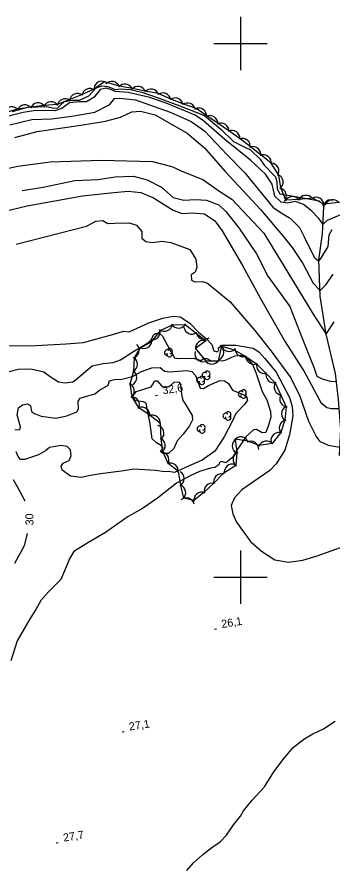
# Model space of a CAD drawing. Extents: x 646142 to 649934, y 5874075 to 5876351.
# Drawn here: x 648916.1 to 649034.4, y 5875292.5 to 5875610 of the extents above; entities that cross this region are included whole.
import ezdxf

# ---------------------------------------------------------------- set-up
doc = ezdxf.new("R2010")
doc.units = 0
for name, color, linetype in [('Niveau 1', 7, 'Continuous'), ('Niveau 2', 7, 'Continuous'), ('Niveau 3', 7, 'Continuous'), ('Niveau 4', 7, 'Continuous'), ('Niveau 44', 7, 'Continuous'), ('Niveau 61', 7, 'Continuous')]:
    doc.layers.add(name, color=color, linetype=linetype)

msp = doc.modelspace()

# ---------------------------------------------------------------- linework, layer by layer
at = {"layer": 'Niveau 1'}
for points in [[(648918.05, 5875544.95), (648925.98, 5875546.18), (648937.8, 5875548.65), (648946.54, 5875549.08), (648953, 5875550.13), (648959.89, 5875550.28), (648965.04, 5875548.97), (648970.33, 5875546.15), (648974.78, 5875542.32), (648978.73, 5875541.38), (648983.28, 5875541.55), (648987.28, 5875541.32), (648991.88, 5875539.62), (648994.46, 5875537.02), (648999.35, 5875530.99), (649005.98, 5875521.23), (649010.27, 5875512.79), (649018.58, 5875501.42), (649022.89, 5875490.27), (649027.74, 5875478.34), (649028.72, 5875475.37), (649030.69, 5875474.36), (649033.7, 5875473.46), (649036.04, 5875473.37)], [(648915.34, 5875455.36), (648917.2, 5875455.29), (648917.45, 5875456.36), (648916.23, 5875460.81), (648916.68, 5875463.54), (648918.21, 5875464.61), (648920.03, 5875465.01), (648921.13, 5875464.41), (648921.58, 5875462.11), (648922.69, 5875461.39), (648925.23, 5875460.33), (648930.63, 5875459.65), (648934.86, 5875460.5), (648938.55, 5875462), (648939.15, 5875463.1), (648939.13, 5875465.91), (648939.83, 5875467.14), (648941.86, 5875467.79), (648945.38, 5875468.69), (648947.11, 5875470.13), (648950.31, 5875471.94), (648950.85, 5875473.62), (648952.66, 5875474.13), (648955.44, 5875474.27), (648959.42, 5875475.21), (648962.84, 5875477.15), (648966.79, 5875478.44), (648969.91, 5875478.6), (648971.44, 5875477.22), (648973.55, 5875476.94), (648979.89, 5875477.51), (648981.79, 5875477.1), (648983.09, 5875475.58)], [(648983.09, 5875475.58), (648984.32, 5875472.3), (648984.92, 5875470.83), (648986.09, 5875470.7), (648987.97, 5875471.81), (648992.32, 5875473.72), (648994.07, 5875473.64), (648995.56, 5875472.61), (648997.06, 5875470.17), (649000.45, 5875468.72), (649002.29, 5875467.72), (649002.65, 5875466.35), (649001.52, 5875464.73), (648998.22, 5875461.39), (648996.78, 5875458.11), (648993.92, 5875452.59), (648990.35, 5875447.24), (648985.66, 5875443.9), (648979.63, 5875441.25), (648976.06, 5875439.64), (648975.17, 5875439.21), (648973.15, 5875439.62), (648971.43, 5875439.46), (648968.12, 5875439.98), (648959.94, 5875440.53), (648955.36, 5875439.77), (648947.43, 5875438.71), (648943.76, 5875438.15), (648940.23, 5875437.36), (648936.24, 5875437.82), (648933.01, 5875440.1), (648932.64, 5875441.59), (648933.46, 5875442.72), (648935.7, 5875443.74), (648936.47, 5875445.44), (648936.14, 5875447.75), (648934.98, 5875449.05), (648932.62, 5875449.42), (648928.28, 5875448.57), (648926.76, 5875447.38), (648924.23, 5875445.87), (648921.97, 5875445.08)], [(648921.97, 5875445.08), (648919.04, 5875444.11), (648917.41, 5875444.08), (648916.49, 5875445.29), (648915.75, 5875446.98)], [(648914.61, 5875436.58), (648916.26, 5875433.81), (648919.06, 5875428.68)], [(648919.88, 5875416.37), (648918.74, 5875411.8), (648915.16, 5875405.16)]]:
    msp.add_lwpolyline(points, dxfattribs=at)
at = {"layer": 'Niveau 2'}
for points in [[(649037.63, 5875535.87), (649032.52, 5875533.76), (649031.01, 5875532.32), (649029.47, 5875534.46), (649026.73, 5875537.29), (649023.68, 5875539.74), (649020.64, 5875540.77), (649017.63, 5875540.26), (649015.25, 5875540.52), (649012.92, 5875542.8), (649011.91, 5875547.32), (649009.44, 5875551.13), (649003.78, 5875556.3), (648994.12, 5875564.07), (648986.18, 5875571.05), (648983.04, 5875573.13), (648972.14, 5875577.71), (648965.95, 5875579.76), (648957.89, 5875581.64), (648953.03, 5875582.04), (648951.55, 5875582.73), (648949.62, 5875583.27), (648947.31, 5875582.83), (648945.1, 5875579.91), (648942.2, 5875578.23), (648939.62, 5875578.12), (648935.76, 5875577.77), (648932.89, 5875575.74), (648930.27, 5875574.8), (648923.2, 5875574.88), (648918.43, 5875574.21), (648908.76, 5875571.81)], [(648913.37, 5875569.52), (648921.65, 5875571.56), (648929.03, 5875571.86), (648936.7, 5875572.79), (648945.38, 5875574.27), (648951, 5875577.13), (648952.78, 5875579.42), (648954.65, 5875579.59), (648960.59, 5875578.94), (648973.59, 5875574.31), (648981.55, 5875570.77), (648986.57, 5875567.33), (648995.05, 5875558.28), (649001.66, 5875551.55), (649012.14, 5875538.66), (649015.64, 5875536.38), (649018.64, 5875534.52), (649022.13, 5875531.05), (649023.87, 5875527.54), (649027.63, 5875519.96), (649029.42, 5875518.47), (649030.47, 5875519.86), (649032.91, 5875523.98), (649033.34, 5875528.27), (649034.43, 5875530.38)], [(648915.33, 5875564.84), (648923.7, 5875567.01), (648940.03, 5875569.41), (648949.39, 5875570.95), (648955.01, 5875572.4), (648959.28, 5875574.43), (648962.43, 5875574.71), (648967.95, 5875573.32), (648979.96, 5875566.49), (648986.46, 5875560.94), (648994.32, 5875552.09), (649007.62, 5875537.71), (649016.45, 5875527.3), (649019.38, 5875523.55), (649023.46, 5875517.54), (649027.31, 5875510.21), (649029.88, 5875507.46), (649032.14, 5875509.67), (649034.83, 5875513.57)], [(648838.35, 5875538.52), (648856.95, 5875540.31), (648870.08, 5875542.89), (648877.08, 5875544.58), (648894.81, 5875549.46), (648916.42, 5875554.11), (648928.58, 5875555.66), (648947.86, 5875556.33), (648967.01, 5875555.8), (648974.21, 5875553.98), (648978.01, 5875552.2), (648985.92, 5875549.02), (648992.31, 5875544.52), (648996.78, 5875541.74), (649008.75, 5875528.92), (649019.52, 5875511.38), (649027.26, 5875498.64), (649032.22, 5875491.1), (649035.19, 5875495.73)], [(648907.29, 5875536.17), (648919.87, 5875539.17), (648940.68, 5875542.92), (648952.48, 5875544.21), (648957.81, 5875544.68), (648962.65, 5875544.18), (648967.38, 5875542.25), (648974.7, 5875537.62), (648978.1, 5875536.28), (648982.05, 5875536.52), (648986.51, 5875536.21), (648990.38, 5875533.62), (648993.19, 5875529.77), (649000.81, 5875516.82), (649007.56, 5875504.5), (649016.78, 5875488.17), (649023.89, 5875477.05), (649030.22, 5875465.51), (649032.5, 5875463.59)], [(648915.76, 5875524.78), (648942.21, 5875531.6), (648944.54, 5875532.87), (648945.66, 5875533.44), (648948.32, 5875533.67), (648950.17, 5875532.55), (648952.84, 5875532.67), (648958.2, 5875532.8), (648960.96, 5875531.99), (648962.93, 5875529.59), (648962.92, 5875527.12), (648964.44, 5875525.85), (648967.04, 5875525.5), (648970.61, 5875525.94), (648973.81, 5875525.4), (648981.05, 5875522.88), (648983.25, 5875519.21), (648983.66, 5875516.08), (648983, 5875514.38), (648981.46, 5875513.3), (648981.64, 5875511.32), (648982.87, 5875510.73), (648985.77, 5875510.87), (648987.34, 5875510.31), (648990.99, 5875507.47), (648996.16, 5875503.24), (649005.44, 5875492.45)], [(648909.83, 5875486.75), (648923.22, 5875486.89), (648934.59, 5875487.44), (648941.06, 5875488.02), (648952.49, 5875491.16), (648956.12, 5875492.19), (648958.24, 5875492.02), (648959.8, 5875492.75), (648965.62, 5875495.38), (648970.82, 5875497.14), (648974.72, 5875497.84), (648977.42, 5875497.61), (648981.01, 5875495.24), (648984.24, 5875491.89), (648987.27, 5875489.35), (648989.21, 5875487.18), (648990.01, 5875484.91), (648991.22, 5875484.43), (648991.86, 5875485.08), (648991.77, 5875486.01), (648993.2, 5875486.96), (648998.33, 5875486.95), (649004.83, 5875485.89), (649006.95, 5875484.44), (649009.16, 5875481.94), (649013.36, 5875476.81), (649018.44, 5875467.3), (649019.44, 5875463.99)], [(648912.65, 5875476.99), (648916.51, 5875478.04), (648921.28, 5875478.12), (648926.15, 5875477.03), (648928.52, 5875475.25), (648931.74, 5875473.2), (648934.21, 5875472.84), (648937.09, 5875473.21), (648938.61, 5875474.4), (648944.33, 5875479.25), (648948.45, 5875480.08), (648952.25, 5875480.43), (648954.95, 5875481.49), (648959.56, 5875484.47), (648964.86, 5875487.64), (648966.49, 5875488.84), (648967.36, 5875490.79), (648968.12, 5875491.33), (648969.64, 5875491.34), (648970.77, 5875490.39), (648973.43, 5875485.48), (648975.24, 5875482.25), (648976.79, 5875481.92), (648982.36, 5875482.07), (648985.22, 5875481.28), (648986.09, 5875481.94), (648987.37, 5875481.94), (648988.96, 5875481.14), (648990.11, 5875481.25), (648993.16, 5875481.05), (648994.62, 5875481.53), (648997.86, 5875482.99), (648997.86, 5875482.99), (649000.06, 5875483.19), (649002.36, 5875482.23), (649004.56, 5875479.73), (649005.78, 5875476.68), (649008.17, 5875469.64), (649009.86, 5875466.51), (649011.32, 5875462.08), (649011.39, 5875459.98), (649010.51, 5875456.97), (649009.49, 5875454.19), (649008.22, 5875454.07), (649006, 5875455.4), (649004.86, 5875455.18), (649002.17, 5875452.71), (648998.69, 5875447.6), (648996.96, 5875444.87), (648994.58, 5875442.9), (648992.91, 5875443.33), (648992.13, 5875443.03), (648991.86, 5875442.18), (648990.44, 5875441.12), (648988.72, 5875440.85), (648984.64, 5875439.66), (648981.07, 5875437.94), (648975.96, 5875435.25), (648968.8, 5875429.57), (648963.21, 5875425.79), (648957.9, 5875422.74), (648949.36, 5875416.81), (648942.73, 5875412.94), (648937.44, 5875409.65)], [(649005.44, 5875492.45), (649011.52, 5875484.78), (649018.98, 5875474.77), (649022.3, 5875467.91), (649025.51, 5875458.45), (649028.38, 5875452.72), (649029.71, 5875450.96), (649033, 5875449.49), (649037.3, 5875448.76)], [(648978.56, 5875453.67), (648976.24, 5875451.13), (648975, 5875448.22), (648972.96, 5875446.4), (648971, 5875446.34), (648970, 5875447.07), (648970.93, 5875448.32), (648970.39, 5875449.2), (648968.43, 5875450.31), (648966.9, 5875451.81), (648966.14, 5875457.46), (648964.93, 5875463.07), (648964.62, 5875465.26), (648963.64, 5875465.76), (648960.71, 5875466.08), (648959.8, 5875467.16), (648959.72, 5875467.97), (648960.85, 5875469.59), (648963.79, 5875470.44), (648966.49, 5875471.38), (648967.2, 5875472.49), (648967.68, 5875473.59), (648968.72, 5875473.56), (648970.53, 5875471.62), (648971.61, 5875471.14), (648973.64, 5875471.79), (648975.15, 5875473.09), (648976.76, 5875473.23), (648977.53, 5875472.37), (648977.89, 5875468.55), (648978.33, 5875466.26), (648979.26, 5875464.94), (648981.86, 5875460.62), (648982.01, 5875459), (648980.83, 5875456.79), (648978.56, 5875453.67)], [(649019.44, 5875463.99), (649019.65, 5875460.49), (649018.45, 5875453.35), (649016.64, 5875447.67), (649013.39, 5875442.46), (649011.05, 5875440.02), (649000.53, 5875432.74), (648997.77, 5875429.79), (648996.53, 5875426.86), (648997.17, 5875423.75), (648998.51, 5875420.59), (649003.83, 5875413.44), (649007.9, 5875409.81), (649012.87, 5875406.5), (649018.08, 5875405.68), (649023.38, 5875406.39), (649028.82, 5875408.05), (649037.63, 5875411.08), (649047.23, 5875415.7), (649067.05, 5875426.98), (649086, 5875441.62)], [(649032.5, 5875463.59), (649034.17, 5875463.27), (649037.08, 5875463.2)], [(648937.44, 5875409.65), (648935.92, 5875407.17), (648932.58, 5875399.13), (648928, 5875394.5), (648925.03, 5875391.3), (648923.12, 5875387.96), (648920.79, 5875384.12), (648916.16, 5875376.2), (648913.82, 5875368.6)], [(649023.77, 5875339.27), (649027.21, 5875341.27), (649031.24, 5875343.22), (649035.62, 5875346.01)], [(648979.87, 5875290.11), (648982.41, 5875292.93), (648985.94, 5875296.09), (648989.21, 5875298.65), (648992.4, 5875300.85), (648994.75, 5875303.31), (648997.39, 5875307.17), (648999.98, 5875310.46), (649001.13, 5875312.43), (649004.43, 5875316.49), (649009.01, 5875321.49), (649012.59, 5875327.08), (649016.45, 5875332.23), (649019.77, 5875336.17), (649023.77, 5875339.27)]]:
    msp.add_lwpolyline(points, dxfattribs=at)
at = {"layer": 'Niveau 3'}
for p, q in [((648968.1, 5875468.1), (648968.89, 5875468.23)), ((648990.21, 5875380.56), (648991, 5875380.68)), ((648955.54, 5875342.09), (648956.33, 5875342.22)), ((648930.83, 5875300.47), (648931.62, 5875300.6))]:
    msp.add_line(p, q, dxfattribs=at)
at = {"layer": 'Niveau 4'}
for points in [[(648914.46, 5875574.56), (648920.09, 5875576.12), (648923.84, 5875576.34), (648927.25, 5875576.41), (648929.9, 5875575.82), (648931.42, 5875575.95), (648932.28, 5875576.86), (648933.91, 5875578.3), (648936.81, 5875578.8), (648939.52, 5875578.81), (648943.14, 5875580.43), (648945.7, 5875583.26), (648947.86, 5875584.17), (648950.12, 5875583.89), (648952.07, 5875583.24), (648952.81, 5875582.83), (648954.91, 5875583.02), (648958.59, 5875582.76), (648963.03, 5875581.85), (648969.12, 5875579.68), (648977.28, 5875576.74), (648986.57, 5875573.07), (648992.58, 5875567.93), (648997.37, 5875563.27), (649001.69, 5875561.17), (649003.78, 5875560.17), (649007.4, 5875556.71), (649008.9, 5875554.48), (649013.2, 5875550.01), (649013.61, 5875548.15), (649013.73, 5875545.56), (649014.85, 5875543.64), (649018.44, 5875543.02), (649024.18, 5875542.11), (649029.58, 5875541.06), (649030.73, 5875540.09), (649031.31, 5875538.96), (649031.97, 5875540.68), (649032.96, 5875541.48), (649034.85, 5875541.41)], [(649037.14, 5875445.67), (649037.64, 5875455.34), (649036.84, 5875466.55), (649035.7, 5875476.33), (649032.22, 5875491.1), (649029.97, 5875505.29), (649029.4, 5875518.93), (649030.85, 5875528.75), (649031.31, 5875538.96)]]:
    msp.add_lwpolyline(points, dxfattribs=at)
at = {"layer": 'Niveau 44'}
for points in [[(649003.72, 5875561.37), (648999.89, 5875564.36), (648995.67, 5875567.33), (648991.64, 5875570.04), (648987.37, 5875572.91), (648983.34, 5875575.62), (648978.41, 5875577.37), (648973.91, 5875579.19), (648969.13, 5875581.26), (648964.36, 5875582.17), (648959.31, 5875583.14), (648954.54, 5875584.06), (648948.97, 5875585.74), (648944.97, 5875582.99), (648940.39, 5875580.83), (648935.89, 5875579.01), (648931.21, 5875577.14), (648926.37, 5875576.78), (648921.25, 5875576.14), (648916.45, 5875575.41), (648911.46, 5875574.05)], [(649037.81, 5875540.54), (649031.34, 5875539.77), (649027.08, 5875542.1), (649021.87, 5875541.55), (649017.02, 5875541.27), (649015.15, 5875545.9), (649014.46, 5875550.7), (649011.6, 5875555.22), (649007.77, 5875558.21), (649003.72, 5875561.37)], [(649011.86, 5875450.18), (649007.07, 5875449.39), (649002.76, 5875450.96), (648997.98, 5875451.75), (648998.68, 5875446.72), (648998.22, 5875441.89), (648993.42, 5875438.73), (648989.98, 5875435.3), (648986.25, 5875431.8), (648982.51, 5875428.7), (648978.69, 5875429.68), (648977.68, 5875434.42), (648976.7, 5875439.62), (648972.92, 5875442.66), (648970.81, 5875447.06), (648970.3, 5875451.88), (648969.93, 5875457.64), (648966.07, 5875460.58), (648961.9, 5875463.51), (648959.3, 5875467.61), (648958.58, 5875472.42), (648959.98, 5875477.36), (648960.2, 5875482.21), (648962.5, 5875486), (648966.74, 5875488.37), (648969.93, 5875492.53), (648974.35, 5875494.55), (648979.26, 5875494.75), (648983.34, 5875491.52), (648986.98, 5875488.63), (648983.12, 5875485.69), (648986.85, 5875481.07), (648991.71, 5875481.14), (648993.03, 5875486.57), (648997.69, 5875485.21), (649002.03, 5875482.72), (649006.01, 5875479.94), (649009.61, 5875476.33), (649013.06, 5875472.91), (649015.12, 5875468.27), (649017.21, 5875463.88), (649016.69, 5875458.81), (649015.13, 5875454.21), (649011.86, 5875450.18)]]:
    msp.add_lwpolyline(points, dxfattribs=at)
for centre, radius, start, end in [((648947.97, 5875582.91), 3, 64.4734, 184.4513), ((648951.68, 5875582.81), 3, 19.1751, 139.153), ((648956.59, 5875581.87), 3, 19.1751, 139.153), ((648943.44, 5875580.16), 3, 52.0728, 172.0507), ((648961.5, 5875580.93), 3, 19.1751, 139.153), ((648966.41, 5875579.99), 3, 19.1751, 139.153), ((648970.86, 5875578.52), 3, 7.9542, 127.9321), ((648934.22, 5875576.36), 3, 53.2547, 173.2327), ((648938.8, 5875578.29), 3, 52.0728, 172.0507), ((648975.5, 5875576.64), 3, 7.9542, 127.9321), ((648914.17, 5875573.28), 3, 38.6131, 158.5911), ((648919.11, 5875574.03), 3, 38.6131, 158.5911), ((648924.05, 5875574.78), 3, 38.6131, 158.5911), ((648928.92, 5875575.2), 3, 34.1529, 154.1309), ((648980.13, 5875574.76), 3, 7.9542, 127.9321), ((648984.37, 5875572.8), 3, 356.0948, 116.0728), ((648988.52, 5875570.01), 3, 356.0948, 116.0728), ((648992.67, 5875567.22), 3, 356.0948, 116.0728), ((648996.82, 5875564.43), 3, 356.0948, 116.0728), ((649000.72, 5875561.48), 3, 352.0412, 112.0191), ((649004.66, 5875558.4), 3, 352.0412, 112.0191), ((649008.6, 5875555.32), 3, 352.0412, 112.0191), ((649011.48, 5875552.18), 3, 327.6977, 87.6756), ((649013.06, 5875548.05), 3, 308.254, 68.2319), ((649014.26, 5875542.85), 3, 318.7932, 78.7711), ((649019.55, 5875539.65), 3, 33.2781, 153.256), ((649024.63, 5875540.16), 3, 37.7523, 157.7303), ((649028.37, 5875539.39), 3, 1.3443, 121.3222), ((649034.66, 5875538.47), 3, 39.3189, 159.2969), ((648966.91, 5875492.03), 3, 255.8736, 15.8515), ((648971.4, 5875495.15), 3, 234.5513, 354.5292), ((648976.74, 5875496.37), 3, 213.1569, 333.1349), ((648981.77, 5875494.07), 3, 187.5646, 307.5425), ((648986.39, 5875492.16), 3, 187.5646, 307.5425), ((648958.99, 5875485.12), 3, 285.1431, 45.121), ((648963.76, 5875488.72), 3, 239.2513, 359.2293), ((648986.12, 5875485.76), 3, 67.3424, 187.3203), ((648990.76, 5875484.33), 3, 296.9139, 56.8919), ((648995.85, 5875487.58), 3, 193.6806, 313.6585), ((648972.52, 5875484.2), 1.05, 44.1154, 269.804), ((648973.42, 5875483.68), 1.05, 166.9369, 29.6212), ((648973.42, 5875484.73), 1.05, 282.2692, 149.7263), ((648985.91, 5875483.79), 3, 165.1652, 285.1431), ((649000.93, 5875485.64), 3, 175.0353, 295.0133), ((648958.33, 5875479.86), 3, 297.4945, 57.4725), ((648989.25, 5875482.87), 3, 210.8318, 330.8097), ((649005.03, 5875482.77), 3, 175.0353, 295.0133), ((649009.03, 5875479.39), 3, 165.2247, 285.2027), ((648958.11, 5875474.87), 3, 297.4945, 57.4725), ((648986.63, 5875475.69), 1.05, 44.1154, 269.804), ((648987.53, 5875476.22), 1.05, 282.2692, 149.7263), ((648984.61, 5875473.76), 1.05, 44.1154, 269.804), ((648985.51, 5875473.24), 1.05, 166.9369, 29.6212), ((648985.51, 5875474.29), 1.05, 282.2692, 149.7263), ((648987.53, 5875475.17), 1.05, 166.9369, 29.6212), ((649012.58, 5875475.87), 3, 165.2247, 285.2027), ((648957.15, 5875469.79), 3, 307.4642, 67.4421), ((649015.61, 5875471.35), 3, 145.472, 265.45), ((648959.11, 5875464.61), 3, 332.3257, 92.3036), ((649000.23, 5875468.65), 1.05, 44.1154, 269.804), ((649001.13, 5875468.13), 1.05, 166.9369, 29.6212), ((649001.13, 5875469.18), 1.05, 282.2692, 149.7263), ((649017.76, 5875466.83), 3, 145.472, 265.45), ((648962.95, 5875460.74), 3, 352.6613, 112.6392), ((648994.5, 5875460.43), 1.05, 44.1154, 269.804), ((648995.4, 5875460.96), 1.05, 282.2692, 149.7263), ((649018.4, 5875461.3), 3, 120.2369, 240.2149), ((648966.93, 5875457.71), 3, 352.6613, 112.6392), ((648995.4, 5875459.91), 1.05, 166.9369, 29.6212), ((649017.58, 5875455.94), 3, 101.1886, 221.1665), ((648968.27, 5875453.96), 3, 317.093, 77.0709), ((648984.76, 5875455.6), 1.05, 44.1154, 269.804), ((648985.66, 5875455.08), 1.05, 166.9369, 29.6212), ((648985.66, 5875456.13), 1.05, 282.2692, 149.7263), ((648968.8, 5875449.28), 3, 306.0833, 66.0612), ((648999.91, 5875449.21), 3, 121.2706, 241.2486), ((649000.08, 5875449.61), 3, 20.5945, 140.5724), ((649014.45, 5875451.24), 3, 68.5105, 188.4884), ((649003.87, 5875447.96), 3, 357.4607, 117.4386), ((649009.75, 5875448.04), 3, 39.3637, 159.3416), ((648970.18, 5875443.89), 3, 332.3704, 92.3484), ((649000.21, 5875444.14), 3, 114.4741, 234.452), ((648973.7, 5875439.76), 3, 351.2039, 111.1819), ((648996.91, 5875439.36), 3, 69.0549, 189.0329), ((648975.87, 5875436.93), 3, 300.5495, 60.5275), ((648992.94, 5875435.76), 3, 74.8729, 194.8509), ((648976.46, 5875431.68), 3, 311.9525, 71.9304), ((648989.4, 5875432.24), 3, 74.8729, 194.8509), ((648979.71, 5875426.76), 3, 12.6629, 132.6409), ((648985.51, 5875428.89), 3, 69.6554, 189.6334)]:
    msp.add_arc(centre, radius, start, end, dxfattribs=at)
at = {"layer": 'Niveau 61'}
for points in [[(649000, 5875610), (649000, 5875600), (649000, 5875590)], [(648990, 5875600), (649000, 5875600), (649010, 5875600)], [(649000, 5875410), (649000, 5875400), (649000, 5875390)], [(648990, 5875400), (649000, 5875400), (649010, 5875400)]]:
    msp.add_lwpolyline(points, dxfattribs=at)

# ---------------------------------------------------------------- texts
at = {"layer": 'Niveau 1'}
msp.add_text('30', height=3, rotation=90.8495, dxfattribs=at).set_placement((648922.3, 5875419.46))
at = {"layer": 'Niveau 3'}
for s, p in [('32,6 ', (648970.95, 5875468.51)), ('26,1 ', (648993.07, 5875380.96)), ('27,1 ', (648958.39, 5875342.5)), ('27,7 ', (648933.68, 5875300.88))]:
    msp.add_text(s, height=3, rotation=8.9405, dxfattribs=at).set_placement(p)

doc.saveas('drawing.dxf')
